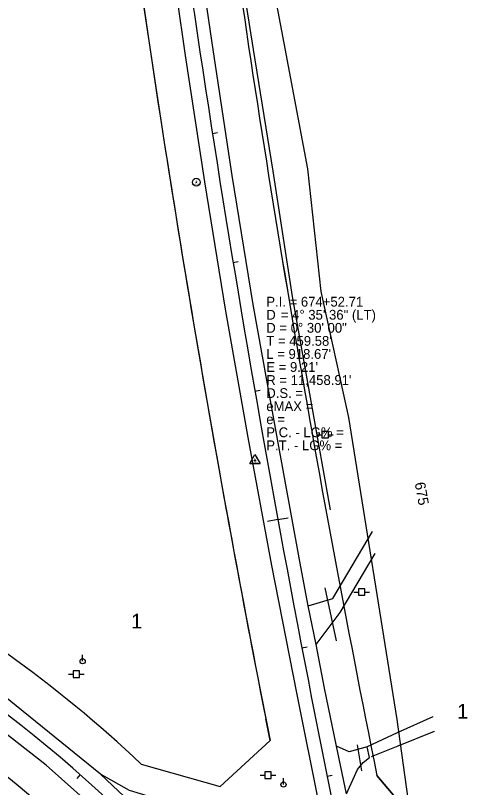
# Model space of a CAD drawing. Extents: x 2519952 to 2531965, y 848341 to 887632.
# Drawn here: x 2522518 to 2522867, y 863914 to 864506 of the extents above; entities that cross this region are included whole.
import ezdxf

# ---------------------------------------------------------------- set-up
doc = ezdxf.new("R2010")
doc.units = 0
for name, color, linetype in [('RD_EX_DR_Pipe', 7, 'Continuous'), ('RD_EX_Driveway', 7, 'Continuous'), ('RD_EX_DV_Prop', 7, 'Continuous'), ('RD_EX_DV_TX_Prop', 7, 'Continuous'), ('RD_EX_Fence_Other', 7, 'Continuous'), ('RD_EX_Road', 7, 'Continuous'), ('RD_EX_RW', 7, 'Continuous'), ('RD_EX_UT', 7, 'Continuous'), ('RD_EX_VEG', 7, 'Continuous'), ('RD_HC_Cl', 7, 'Continuous'), ('RD_HC_Data', 7, 'Continuous'), ('RD_HC_Data_Tic', 7, 'Continuous'), ('RD_HC_Survey_txCode', 7, 'Continuous'), ('RD_HC_TX_Sta50', 7, 'Continuous'), ('RD_HC_txCode', 7, 'Continuous'), ('RD_SMD_Locator', 7, 'Continuous')]:
    doc.layers.add(name, color=color, linetype=linetype)

msp = doc.modelspace()

# ---------------------------------------------------------------- linework, layer by layer
at = {"layer": 'RD_EX_DR_Pipe'}
for p, q in [((2522764, 864026.44), (2522755.35, 864067.15)), ((2522783.55, 863927.07), (2522780.11, 863946.89))]:
    msp.add_line(p, q, dxfattribs=at)
at = {"layer": 'RD_EX_Driveway'}
for points in [[(2522742.3, 864053.39), (2522761.17, 864059.06), (2522791.56, 864110.23)], [(2522748.41, 864023.8), (2522766.9, 864048.27), (2522793.81, 864093.49)], [(2522787.71, 863945.75), (2522810.71, 863956.23), (2522838, 863968.67)], [(2522790.84, 863938.07), (2522811.34, 863946.27), (2522839.19, 863957.42)], [(2522771.84, 863909.39), (2522780.26, 863928.09), (2522784.52, 863933.36), (2522789.39, 863937.12), (2522787.58, 863945.49), (2522773.78, 863941.61), (2522764.08, 863945.89)]]:
    msp.add_lwpolyline(points, dxfattribs=at)
at = {"layer": 'RD_EX_DV_Prop'}
for p, q in [((2522674.94, 863914.99), (2522713.21, 863950.29)), ((2522614.67, 863932.21), (2522674.94, 863914.99)), ((2522795.07, 863923.37), (2522851.83, 863856.71))]:
    msp.add_line(p, q, dxfattribs=at)
for centre, radius, start, end in [((2533991.57, 866180.02), 11421.66, 187.82505, 191.395271), ((2533991.57, 866180.02), 11496.66, 187.82505, 191.183137), ((2521934.11, 863209.88), 992.43, 46.70549, 62.13073), ((2521934.11, 863209.88), 917.43, 12.4185, 62.13074)]:
    msp.add_arc(centre, radius, start, end, dxfattribs=at)
at = {"layer": 'RD_EX_Fence_Other'}
msp.add_lwpolyline([(2522759.58, 864126.85), (2522730.41, 864290.3), (2522715.66, 864386.28), (2522700.52, 864479.58), (2522684.38, 864581.13), (2522670.84, 864677.11), (2522660.89, 864743.16), (2522636.1, 864909.27), (2522688.92, 864981.66), (2522688.92, 864981.66), (2522692.12, 864987.94), (2522745.82, 865068.53), (2522793.22, 865134.77)], dxfattribs=at)
at = {"layer": 'RD_EX_Road'}
for p, q in [((2522648.57, 864474.88), (2522633.94, 864576.12)), ((2522669.97, 864477.55), (2522655.06, 864580)), ((2522684.31, 864383.06), (2522669.97, 864477.55)), ((2522663.43, 864378.17), (2522648.57, 864474.88)), ((2522700.33, 864284.21), (2522684.31, 864383.06)), ((2522679.17, 864280.6), (2522663.43, 864378.17)), ((2522696.49, 864182.18), (2522679.17, 864280.6)), ((2522717.83, 864186.52), (2522700.33, 864284.21)), ((2522736.04, 864087.28), (2522717.83, 864186.52)), ((2522714.58, 864084.14), (2522696.49, 864182.18)), ((2522742.3, 864053.39), (2522736.04, 864087.28)), ((2522733.8, 863986.7), (2522714.58, 864084.14)), ((2522748.41, 864023.8), (2522742.3, 864053.39)), ((2522754.93, 863990.26), (2522748.41, 864023.8)), ((2522764.08, 863945.89), (2522754.93, 863990.26)), ((2522751.62, 863897.74), (2522733.8, 863986.7)), ((2522771.84, 863909.39), (2522764.08, 863945.89))]:
    msp.add_line(p, q, dxfattribs=at)
for points in [[(2522763.04, 863703.86), (2522720.49, 863769.52), (2522675.03, 863828.86), (2522643.95, 863864.61), (2522610.71, 863898.7), (2522583.42, 863924.34), (2522509.44, 863984.38), (2522472.42, 864010.52), (2522415.92, 864045.51), (2522371.01, 864070.62), (2522290.91, 864113.54), (2522244.18, 864138.18), (2522226.69, 864147.69), (2522181.87, 864171.51), (2522090.17, 864219.94), (2521993.25, 864270.98), (2521902.37, 864319.21), (2521807.87, 864368.77), (2521688.87, 864431.57), (2521616.84, 864469.6)], [(2522844.01, 863463.99), (2522824.66, 863522.83), (2522796.94, 863592.94), (2522766.87, 863653.47), (2522761.34, 863663.47), (2522702.61, 863756.77), (2522658.29, 863814.42), (2522627.65, 863849.99), (2522586.57, 863891.52), (2522541.94, 863931.24), (2522493.64, 863968.79), (2522452.52, 863997.49), (2522405.51, 864026.29), (2522355.83, 864053.86), (2522273.16, 864098.34), (2522258.63, 864105.97), (2522193.74, 864140.48), (2522082.28, 864199.49), (2521982.82, 864251.83), (2521904.9, 864293.41), (2521796.98, 864350.06), (2521702.09, 864400.08), (2521605.1, 864451.65)], [(2522751.62, 863897.74), (2522752.96, 863885.44), (2522745.86, 863880.13), (2522738.59, 863872.63), (2522656.24, 863896.54), (2522605.74, 863911.84), (2522583.42, 863924.34)]]:
    msp.add_lwpolyline(points, dxfattribs=at)
at = {"layer": 'RD_EX_RW'}
msp.add_line((2522851.83, 863856.71), (2522795.07, 863923.37), dxfattribs=at)
msp.add_lwpolyline([(2522614.67, 863932.21), (2522674.94, 863914.99), (2522713.21, 863950.29), (2522709.96, 863966.79)], dxfattribs=at)
for centre, radius, start, end in [((2533991.33, 866179.98), 11421.41, 187.825051, 191.395352), ((2533991.33, 866179.98), 11496.41, 187.825051, 191.099405), ((2521934.11, 863209.88), 992.43, 46.70549, 62.13076), ((2521934.11, 863209.88), 917.43, 12.41849, 62.13076)]:
    msp.add_arc(centre, radius, start, end, dxfattribs=at)
at = {"layer": 'RD_EX_UT'}
for p, q in [((2522757.92, 864187.01), (2522752.92, 864187.01)), ((2522752.92, 864187.01), (2522752.92, 864182.01)), ((2522757.92, 864182.01), (2522757.92, 864187.01)), ((2522749.49, 864184.44), (2522752.96, 864184.44)), ((2522752.92, 864182.01), (2522757.92, 864182.01)), ((2522757.85, 864184.44), (2522761.49, 864184.44)), ((2522777.39, 864063.95), (2522780.86, 864063.95)), ((2522785.82, 864066.51), (2522780.82, 864066.51)), ((2522780.82, 864066.51), (2522780.82, 864061.51)), ((2522780.82, 864061.51), (2522785.82, 864061.51)), ((2522785.75, 864063.95), (2522789.39, 864063.95)), ((2522785.82, 864061.51), (2522785.82, 864066.51)), ((2522569.78, 864010.95), (2522569.78, 864015.95)), ((2522567.51, 864003.51), (2522562.51, 864003.51)), ((2522562.51, 864003.51), (2522562.51, 863998.51)), ((2522567.51, 863998.51), (2522567.51, 864003.51)), ((2522559.08, 864000.95), (2522562.55, 864000.95)), ((2522562.51, 863998.51), (2522567.51, 863998.51)), ((2522567.44, 864000.95), (2522571.08, 864000.95)), ((2522714.17, 863926.22), (2522709.17, 863926.22)), ((2522709.17, 863926.22), (2522709.17, 863921.22)), ((2522714.17, 863921.22), (2522714.17, 863926.22)), ((2522705.74, 863923.65), (2522709.21, 863923.65)), ((2522709.17, 863921.22), (2522714.17, 863921.22)), ((2522714.1, 863923.65), (2522717.74, 863923.65)), ((2522723.52, 863916.46), (2522723.52, 863921.46))]:
    msp.add_line(p, q, dxfattribs=at)
for centre in [(2522569.78, 864010.95), (2522723.52, 863916.46)]:
    msp.add_circle(centre, 2, dxfattribs=at)
at = {"layer": 'RD_EX_VEG'}
msp.add_lwpolyline([(2522825.14, 863861.51), (2522810.56, 863966.4), (2522773.64, 864197.63), (2522752.31, 864294.16), (2522742.25, 864388.13), (2522724.04, 864484.42), (2522705.33, 864582.97), (2522691.6, 864679.36), (2522674.36, 864776.12), (2522660.93, 864871.67), (2522646.11, 864969.46), (2522630.15, 865068.16), (2522615.45, 865155.18)], dxfattribs=at)
at = {"layer": 'RD_HC_Cl'}
for centre, radius, start, end in [((2533991.33, 866179.98), 11458.91, 187.825051, 192.418483), ((2521934.11, 863209.88), 954.93, 12.41849, 62.13076)]:
    msp.add_arc(centre, radius, start, end, dxfattribs=at)
at = {"layer": 'RD_HC_Data'}
for p, q in [((2522697.72, 864162.27), (2522701.69, 864169.15)), ((2522701.69, 864169.15), (2522705.66, 864162.27)), ((2522697.72, 864162.27), (2522705.66, 864162.27))]:
    msp.add_line(p, q, dxfattribs=at)
for centre, radius in [((2522656.85, 864377.81), 3), ((2522656.85, 864377.81), 0.282), ((2522701.69, 864164.57), 0.529)]:
    msp.add_circle(centre, radius, dxfattribs=at)
at = {"layer": 'RD_HC_Data_Tic'}
for p, q in [((2522669.13, 864415.19), (2522673.09, 864415.81)), ((2522684.97, 864316.45), (2522688.91, 864317.1)), ((2522701.66, 864217.85), (2522705.6, 864218.54)), ((2522719.21, 864119.41), (2522727.08, 864120.85)), ((2522719.21, 864119.41), (2522711.34, 864117.97)), ((2522737.62, 864021.12), (2522741.55, 864021.87)), ((2522567.88, 863924.18), (2522565.23, 863921.19)), ((2522756.89, 863922.99), (2522760.81, 863923.78))]:
    msp.add_line(p, q, dxfattribs=at)
at = {"layer": 'RD_SMD_Locator'}
for centre in [(2522724.04, 864484.42), (2522669.97, 864477.55), (2522700.52, 864479.58), (2522648.57, 864474.88), (2522742.25, 864388.13), (2522684.31, 864383.06), (2522715.66, 864386.28), (2522656.85, 864377.81), (2522663.43, 864378.17), (2522752.31, 864294.16), (2522730.41, 864290.3), (2522679.17, 864280.6), (2522700.33, 864284.21), (2522773.64, 864197.63), (2522717.83, 864186.52), (2522696.49, 864182.18), (2522701.69, 864164.57), (2522759.58, 864126.85), (2522791.56, 864110.23), (2522793.81, 864093.49), (2522736.04, 864087.28), (2522714.58, 864084.14), (2522755.35, 864067.15), (2522761.17, 864059.06), (2522742.3, 864053.39), (2522742.3, 864053.39), (2522766.9, 864048.27), (2522764, 864026.44), (2522748.41, 864023.8), (2522748.41, 864023.8), (2522754.93, 863990.26), (2522733.8, 863986.7), (2522838, 863968.67), (2522810.56, 863966.4), (2522810.71, 863956.23), (2522839.19, 863957.42), (2522764.08, 863945.89), (2522764.08, 863945.89), (2522780.11, 863946.89), (2522787.58, 863945.49), (2522787.71, 863945.75), (2522811.34, 863946.27), (2522773.78, 863941.61), (2522789.39, 863937.12), (2522790.84, 863938.07), (2522541.94, 863931.24), (2522784.52, 863933.36), (2522780.26, 863928.09), (2522783.55, 863927.07), (2522583.42, 863924.34), (2522583.42, 863924.34)]:
    msp.add_circle(centre, 0.001, dxfattribs=at)

# ---------------------------------------------------------------- texts
at = {"layer": 'RD_EX_DV_TX_Prop'}
for p in [(2522606.93, 864036.04), (2522856.46, 863966.99)]:
    msp.add_text('1', height=11.32, dxfattribs=at).set_placement(p)
at = {"layer": 'RD_HC_Survey_txCode'}
for s, p in [('P.I. = 674+52.71', (2522710.36, 864282.54)), ('D', (2522710.36, 864272.54)), ('    = 4%%d 35\' 36" (LT)', (2522710.36, 864272.54)), ('D = 0%%d 30\' 00"', (2522710.36, 864262.54)), ("T = 459.58'", (2522710.36, 864252.54)), ("L = 918.67'", (2522710.36, 864242.54)), ("E = 9.21'", (2522710.36, 864232.54)), ("R = 11,458.91'", (2522710.36, 864222.54)), ('D.S. = ', (2522710.36, 864212.54)), ('eMAX = ', (2522710.36, 864202.54)), ('e = ', (2522710.36, 864192.54)), ('P.C. - LG% = ', (2522710.36, 864182.54)), ('P.T. - LG% = ', (2522710.36, 864172.54))]:
    msp.add_text(s, height=7.5, dxfattribs=at).set_placement(p)
at = {"layer": 'RD_HC_TX_Sta50'}
msp.add_text('675', height=8, rotation=280.35946, dxfattribs=at).set_placement((2522823.89, 864147.38))
at = {"layer": 'RD_HC_txCode'}
for s, p in [('CP 4 PSC', (2522653.29, 864375.81)), ('4', (2522656.57, 864378.81)), ('PI 674+52.71', (2522697.44, 864162.57)), ('12', (2522701.24, 864165.57))]:
    msp.add_text(s, height=1, dxfattribs=at).set_placement(p)

doc.saveas('drawing.dxf')
